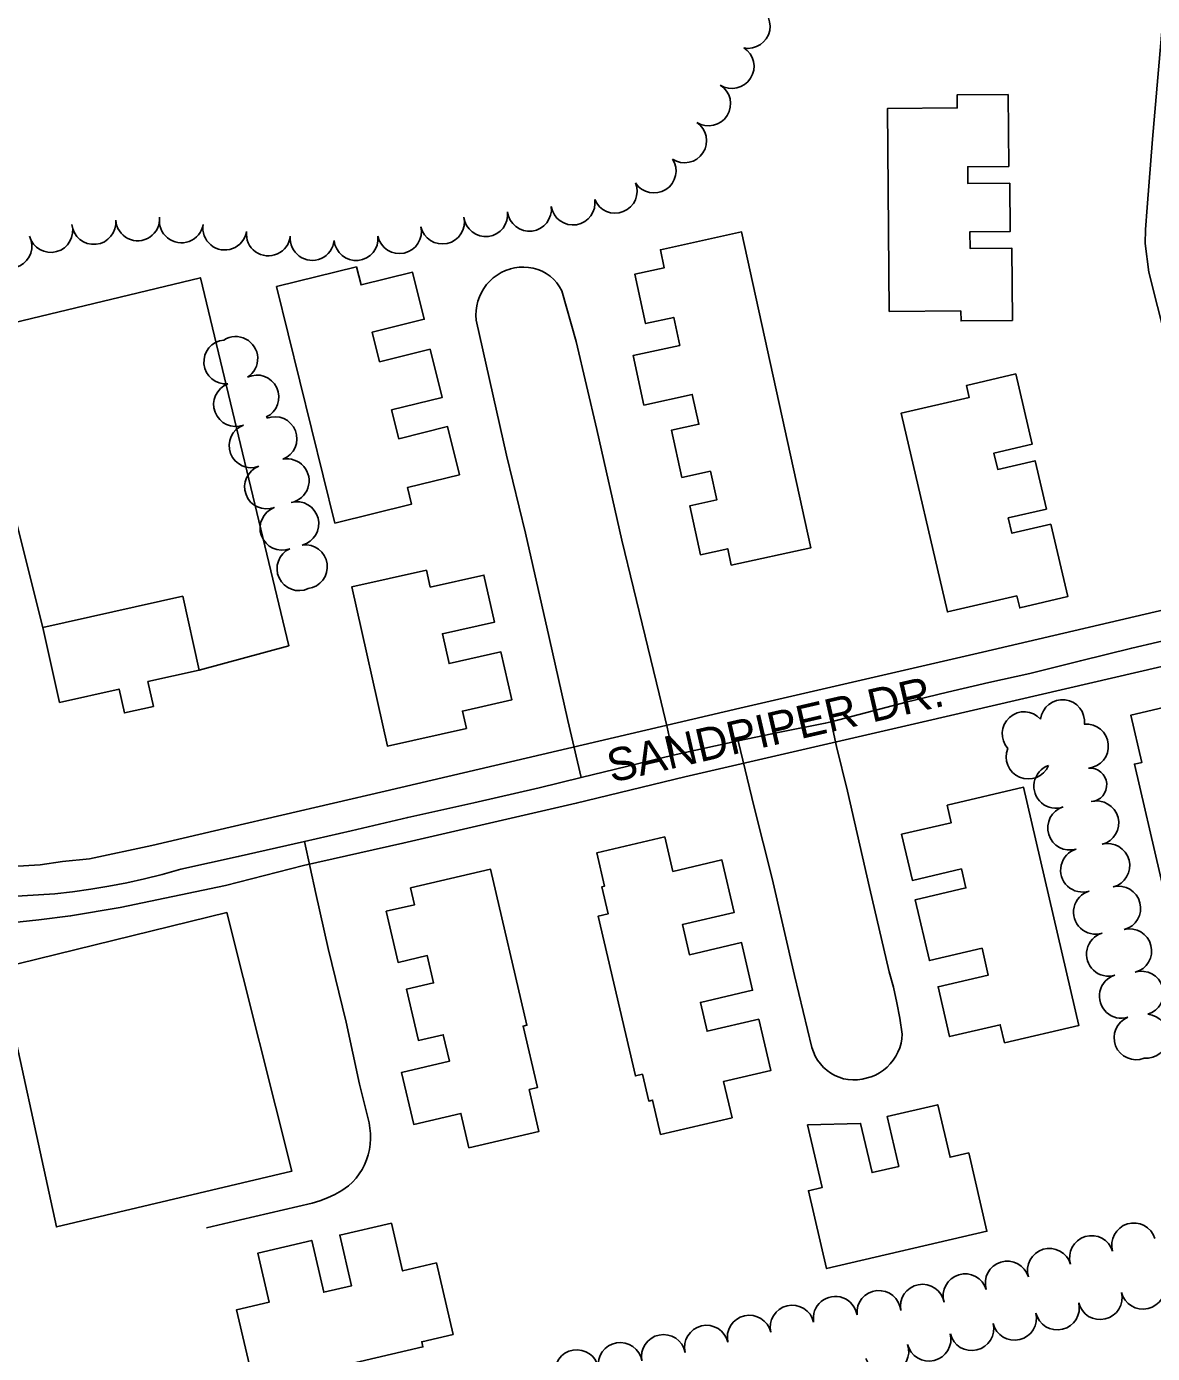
# Model space of a CAD drawing. Extents: x -25029 to 2274964, y -81170 to 687028.
# Drawn here: x -17603 to -17091, y -67765 to -67162 of the extents above; entities that cross this region are included whole.
import ezdxf

# ---------------------------------------------------------------- set-up
doc = ezdxf.new("R2010")
doc.units = 0
for name, color, linetype in [('AP_X_Lights', 7, 'Continuous'), ('BLDG', 7, 'Continuous'), ('GE_X_CL_2000', 7, 'Continuous'), ('RECREATION', 7, 'Continuous'), ('ROAD', 7, 'Continuous'), ('ROAD-NAME', 7, 'Continuous'), ('TREES', 7, 'Continuous')]:
    doc.layers.add(name, color=color, linetype=linetype)

msp = doc.modelspace()

# ---------------------------------------------------------------- linework, layer by layer
at = {"layer": 'AP_X_Lights'}
for p, q in [((-17279.42, -67486.87), (-17308.83, -67493.46)), ((-17308.83, -67493.46), (-17350.63, -67503.57))]:
    msp.add_line(p, q, dxfattribs=at)
at = {"layer": 'BLDG'}
for points in [[(-17178.14, -67291.43), (-17178.1, -67296.06), (-17154.8, -67295.84), (-17155.1, -67262.93), (-17174.03, -67263.11), (-17174.1, -67255.55), (-17155.76, -67255.39), (-17155.96, -67233.51), (-17175.01, -67233.69), (-17175.09, -67226.03), (-17156.41, -67225.86), (-17156.71, -67193.19), (-17179.89, -67193.4), (-17179.84, -67199.28), (-17211.56, -67199.57), (-17210.71, -67291.73)], [(-17282.48, -67407.1), (-17284.12, -67399.6), (-17296.51, -67402.32), (-17301.38, -67380.11), (-17289.08, -67377.41), (-17291.95, -67364.35), (-17304.95, -67367.2), (-17309.66, -67345.73), (-17297.22, -67343), (-17300.19, -67329.45), (-17322.2, -67334.27), (-17327.12, -67311.84), (-17305.87, -67307.18), (-17308.66, -67294.45), (-17321.39, -67297.25), (-17326.31, -67274.83), (-17312.91, -67271.89), (-17314.7, -67263.72), (-17277.84, -67255.63), (-17246.35, -67399.18)], [(-17452.74, -67271.49), (-17450.71, -67279.71), (-17427.28, -67273.93), (-17422, -67295.31), (-17445.6, -67301.13), (-17442.28, -67314.6), (-17419.32, -67308.94), (-17413.91, -67330.88), (-17436.82, -67336.53), (-17433.6, -67349.57), (-17411.39, -67344.09), (-17405.99, -67365.98), (-17429.66, -67371.82), (-17427.81, -67379.34), (-17462.6, -67387.92), (-17489.1, -67280.46)], [(-17152.72, -67420.93), (-17151.44, -67426.44), (-17129.64, -67421.36), (-17137.32, -67388.44), (-17155.02, -67392.57), (-17156.65, -67385.58), (-17139.33, -67381.54), (-17144.45, -67359.58), (-17161.41, -67363.53), (-17163.14, -67356.11), (-17145.84, -67352.08), (-17153.28, -67320.16), (-17175.61, -67325.37), (-17174.34, -67330.82), (-17205.34, -67338.05), (-17184.31, -67428.29)], [(-17421, -67409.37), (-17419.29, -67417), (-17394.89, -67411.53), (-17390.08, -67432.96), (-17413.7, -67438.25), (-17410.67, -67451.78), (-17387.13, -67446.5), (-17382.23, -67468.31), (-17404.62, -67473.33), (-17402.85, -67481.21), (-17438.68, -67489.25), (-17454.89, -67416.97)], [(-17587.71, -67469.41), (-17560.64, -67463.36), (-17558.22, -67474.18), (-17545.02, -67471.23), (-17547.54, -67459.93), (-17524.23, -67454.72), (-17531.73, -67421.19), (-17595.32, -67435.39)], [(-17037.57, -67496.29), (-17061.06, -67501.76), (-17058.35, -67513.37), (-17034.85, -67507.9), (-17029.36, -67531.5), (-17054.08, -67537.26), (-17051.12, -67549.98), (-17026.11, -67544.15), (-17018.67, -67576.11), (-17038.74, -67580.78), (-17036.84, -67588.93), (-17075.91, -67598.03), (-17099.31, -67497.47), (-17095.91, -67496.68), (-17100.92, -67475.14), (-17045.5, -67462.24)], [(-17184.39, -67516.06), (-17182.53, -67524.06), (-17205.1, -67529.32), (-17200.22, -67550.3), (-17177.92, -67545.11), (-17175.92, -67553.72), (-17198.92, -67559.07), (-17192.48, -67586.71), (-17168.58, -67581.15), (-17165.76, -67593.29), (-17188.56, -67598.59), (-17183.28, -67621.26), (-17160.26, -67615.9), (-17158.36, -67624.06), (-17124.52, -67616.18), (-17149.71, -67507.99)], [(-17269.92, -67613.38), (-17293.48, -67618.87), (-17296.54, -67605.71), (-17272.81, -67600.19), (-17277.83, -67578.58), (-17301.49, -67584.09), (-17304.67, -67570.39), (-17281.19, -67564.93), (-17286.76, -67541.02), (-17309.04, -67546.21), (-17312.68, -67530.56), (-17343.64, -67537.77), (-17340.11, -67552.95), (-17341.33, -67553.24), (-17338.47, -67565.52), (-17342.98, -67566.57), (-17326.08, -67639.15), (-17322.83, -67638.39), (-17320, -67650.54), (-17318.25, -67650.13), (-17314.63, -67665.69), (-17282.16, -67658.13), (-17286, -67641.65), (-17264.5, -67636.64)], [(-17428.16, -67553.66), (-17426.37, -67561.35), (-17439.28, -67564.35), (-17433.87, -67587.57), (-17420.62, -67584.48), (-17417.74, -67596.86), (-17430.08, -67599.74), (-17424.66, -67623.03), (-17413.36, -67620.4), (-17410.55, -67632.47), (-17432.28, -67637.53), (-17426.78, -67661.16), (-17405.35, -67656.17), (-17401.71, -67671.8), (-17369.85, -67664.38), (-17374.29, -67645.32), (-17370.56, -67644.45), (-17377.06, -67616.49), (-17375.32, -67616.08), (-17391.82, -67545.2)], [(-17247.87, -67661.41), (-17241.24, -67689.88), (-17247.42, -67691.32), (-17239.19, -67726.7), (-17166.35, -67709.75), (-17174.64, -67674.14), (-17183.12, -67676.11), (-17188.68, -67652.23), (-17211.69, -67657.59), (-17206.41, -67680.28), (-17218.54, -67683.1), (-17223.75, -67660.74)], [(-17436.87, -67705.98), (-17431.81, -67727.72), (-17416.42, -67724.14), (-17408.86, -67756.61), (-17423.11, -67759.92), (-17422.57, -67762.25), (-17484.14, -67776.58), (-17484.68, -67774.25), (-17499.71, -67777.74), (-17507.25, -67745.37), (-17492.39, -67741.91), (-17497.57, -67719.62), (-17473.1, -67713.92), (-17467.62, -67737.45), (-17454.97, -67734.5), (-17460.34, -67711.45)]]:
    msp.add_lwpolyline(points, close=True, dxfattribs=at)
at = {"layer": 'GE_X_CL_2000'}
for points in [[(-17382.76, -67272.42), (-17383.11, -67272.5), (-17385.14, -67273.22), (-17387.08, -67274.13), (-17388.92, -67275.24), (-17390.65, -67276.52), (-17392.24, -67277.97), (-17393.67, -67279.57), (-17394.94, -67281.3), (-17396.03, -67283.15), (-17396.94, -67285.1), (-17397.64, -67287.13), (-17398.13, -67289.22), (-17398.42, -67291.35), (-17398.49, -67293.5), (-17398.35, -67295.65), (-17384.68, -67357.13), (-17376.03, -67392.55), (-17365.21, -67439.9), (-17356.76, -67477.7), (-17350.63, -67503.57)], [(-17382.76, -67272.42), (-17381.02, -67271.99), (-17378.9, -67271.69), (-17376.75, -67271.6), (-17374.61, -67271.73), (-17372.48, -67272.08), (-17370.41, -67272.67), (-17368.42, -67273.48), (-17366.53, -67274.52), (-17364.77, -67275.76), (-17363.16, -67277.19), (-17361.72, -67278.79), (-17360.48, -67280.55), (-17359.44, -67282.43), (-17352.93, -67305.37), (-17343.56, -67345.38), (-17332.22, -67395.66), (-17321.58, -67439.34), (-17315.27, -67465.59), (-17311.67, -67480.64), (-17308.83, -67493.46)], [(-17041.32, -67431.19), (-17053.84, -67434.06), (-17077.19, -67439.27), (-17100.57, -67444.74), (-17123.9, -67450.45), (-17146.91, -67456.35), (-17165.47, -67460.42), (-17184.24, -67464.75), (-17202.97, -67469.3), (-17237.13, -67478.2)], [(-17237.13, -67478.2), (-17239.8, -67478.92), (-17259.62, -67482.77), (-17279.42, -67486.87)], [(-17237.13, -67478.2), (-17234.69, -67489.43), (-17229.65, -67509.81), (-17219.74, -67553.48), (-17210.73, -67591.84), (-17208.86, -67598.82), (-17207.24, -67605.86), (-17205.89, -67612.96), (-17204.81, -67620.1), (-17204.98, -67622.22), (-17205.37, -67624.32), (-17205.96, -67626.36), (-17206.75, -67628.34), (-17207.73, -67630.23), (-17208.9, -67632.01), (-17210.24, -67633.67), (-17211.73, -67635.19), (-17213.37, -67636.55), (-17215.14, -67637.74), (-17217.02, -67638.75), (-17218.98, -67639.57), (-17223.08, -67640.68), (-17225.18, -67640.94), (-17227.29, -67640.98), (-17229.4, -67640.8), (-17231.47, -67640.39), (-17233.49, -67639.76), (-17235.44, -67638.92), (-17237.28, -67637.89), (-17239, -67636.66), (-17239.99, -67635.78)], [(-17279.42, -67486.87), (-17272.03, -67516.96), (-17263.91, -67549.45), (-17253.83, -67593.49), (-17245.82, -67626.22), (-17245.17, -67628.23), (-17244.31, -67630.16), (-17243.25, -67631.99), (-17242, -67633.69), (-17240.58, -67635.26), (-17239.99, -67635.78)], [(-17350.63, -67503.57), (-17369.76, -67508.18), (-17399.5, -67515.03), (-17429.44, -67521.64), (-17455.17, -67527.71), (-17476.44, -67532.62)], [(-17476.44, -67532.62), (-17506.52, -67539.44), (-17532.57, -67545.21), (-17541, -67547.55), (-17549.05, -67549.55), (-17557.16, -67551.35), (-17565.31, -67552.93), (-17573.51, -67554.31), (-17581.72, -67555.47), (-17589.8, -67556.39), (-17612.15, -67557.72)], [(-17476.44, -67532.62), (-17471.23, -67556.3), (-17465.64, -67581.26), (-17457.53, -67614.66), (-17451.41, -67642.91), (-17447.08, -67660.53), (-17446.64, -67662.92), (-17446.39, -67665.33), (-17446.34, -67667.76), (-17446.49, -67670.18), (-17446.85, -67672.58), (-17447.41, -67674.94), (-17448.16, -67677.25), (-17449.1, -67679.49), (-17450.22, -67681.64), (-17451.52, -67683.69), (-17452.98, -67685.63), (-17454.6, -67687.44), (-17456.37, -67689.1), (-17459.41, -67691.17), (-17462.61, -67692.99), (-17465.94, -67694.56), (-17469.38, -67695.87), (-17472.91, -67696.91), (-17505.39, -67704.48), (-17520.96, -67708.11)]]:
    msp.add_lwpolyline(points, dxfattribs=at)
at = {"layer": 'RECREATION'}
msp.add_lwpolyline([(-17524.23, -67454.72), (-17483.56, -67443.63), (-17523.71, -67276.41), (-17628.93, -67301.78), (-17595.32, -67435.39)], dxfattribs=at)
msp.add_lwpolyline([(-17614.72, -67590.25), (-17589.07, -67707.78), (-17482.17, -67682.49), (-17511.63, -67564.93)], close=True, dxfattribs=at)
at = {"layer": 'ROAD'}
for points in [[(-17077.09, -67050.45), (-17091.18, -67213.46), (-17093.53, -67244.57), (-17094.26, -67254.53), (-17094.38, -67260.82), (-17092.8, -67273.87), (-17080.77, -67321.35)], [(-17073.76, -67424.53), (-17168.34, -67446.54), (-17278.54, -67472.02), (-17439.73, -67509.73), (-17510.1, -67526.05), (-17545.68, -67534.36), (-17574, -67540.45), (-17586.31, -67541.75), (-17596.43, -67543.21), (-17624.64, -67544.91), (-17642.08, -67546.1), (-17652.63, -67546.24), (-17660.8, -67547.08)], [(-17660.81, -67571.83), (-17642.27, -67570.93), (-17623.51, -67570.26), (-17617.07, -67570.31), (-17597.13, -67568.19), (-17582.69, -67566.46), (-17560.17, -67562.67), (-17512.34, -67552.55), (-17476.9, -67543.58), (-17431.71, -67533.44), (-17352.91, -67515.27), (-17303.53, -67503.26), (-17195.38, -67478.2), (-17065.96, -67448.25)]]:
    msp.add_lwpolyline(points, dxfattribs=at)
at = {"layer": 'TREES'}
for centre, radius, start, end in [((-17274.85, -67162.2), 10, 258.78085, 78.78085), ((-17282.14, -67180.46), 10, 237.73518, 57.73518), ((-17292.81, -67197.38), 10, 237.73518, 57.73518), ((-17303.68, -67214.17), 10, 236.46336, 56.46336), ((-17317.6, -67227.93), 10, 212.90441, 32.90441), ((-17335.27, -67237.1), 10, 201.90271, 21.90271), ((-17354.41, -67242.46), 10, 189.40215, 9.40215), ((-17394.06, -67247.72), 10, 186.97734, 6.97734), ((-17374.21, -67245.3), 10, 186.91133, 6.91133), ((-17591.69, -67254.94), 10, 195.45686, 15.45686), ((-17572.1, -67251.28), 10, 185.69495, 5.69495), ((-17552.17, -67249.64), 10, 183.71799, 3.71799), ((-17532.32, -67250.59), 10, 170.79762, 350.79762), ((-17512.59, -67253.83), 10, 170.54888, 350.54888), ((-17433.27, -67255.45), 10, 192.55386, 12.55386), ((-17413.75, -67251.1), 10, 192.55386, 12.55386), ((-17610.26, -67262.11), 10, 206.79568, 26.79568), ((-17492.78, -67256.5), 10, 174.10709, 354.10709), ((-17472.88, -67258.55), 10, 174.10709, 354.10709), ((-17452.98, -67258.6), 10, 185.61041, 5.61041), ((-17512.1, -67314.71), 10, 95.31288, 275.31288), ((-17507.64, -67313.18), 10, 302.52688, 122.52688), ((-17498.02, -67330.67), 10, 295.16337, 115.16337), ((-17507.66, -67334.03), 10, 110.56816, 290.56816), ((-17500.63, -67352.76), 10, 110.56816, 290.56816), ((-17493.63, -67340), 0.314, 295.16337, 115.16337), ((-17489.84, -67349.6), 10, 291.41697, 111.41697), ((-17493.6, -67371.48), 10, 110.56816, 290.56816), ((-17484.3, -67368.72), 10, 280.90727, 100.90727), ((-17486.58, -67390.21), 10, 110.56816, 290.56816), ((-17479.89, -67388.22), 10, 284.56493, 104.56493), ((-17476.02, -67407.81), 10, 277.82921, 97.82921), ((-17478.86, -67408.64), 10, 114.86128, 294.86128), ((-17132.02, -67478.16), 10, 353.27665, 173.27665), ((-17149.39, -67483.67), 10, 41.91422, 221.91422), ((-17121.15, -67489.29), 10, 275.41988, 95.41988), ((-17147.61, -67494.21), 10, 157.27779, 337.27779), ((-17135.02, -67507.49), 10, 109.6723, 289.6723), ((-17119.58, -67506.88), 7.66, 274.63122, 94.63122), ((-17128.73, -67526.47), 10, 106.99113, 286.99113), ((-17116.47, -67524.2), 10, 284.44711, 104.44711), ((-17122.87, -67545.59), 10, 107.09249, 287.09249), ((-17111.48, -67543.56), 10, 284.44711, 104.44711), ((-17116.99, -67564.71), 10, 107.09249, 287.09249), ((-17106.49, -67562.93), 10, 284.44711, 104.44711), ((-17101.5, -67582.3), 10, 284.44711, 104.44711), ((-17111.12, -67583.83), 10, 107.09249, 287.09249), ((-17096.15, -67601.57), 10, 286.60439, 106.60439), ((-17105.24, -67602.94), 10, 107.09249, 287.09249), ((-17098.6, -67621.79), 10, 111.70421, 291.70421), ((-17094.1, -67621.12), 10, 265.37971, 85.37971), ((-17099.65, -67715.96), 10, 16.78298, 196.78298), ((-17118.8, -67721.73), 10, 16.78298, 196.78298), ((-17137.95, -67727.51), 10, 16.78298, 196.78298), ((-17157.1, -67733.28), 10, 16.78298, 196.78298), ((-17176.24, -67739.06), 10, 16.78298, 196.78298), ((-17215.42, -67746.67), 10, 5.56417, 185.56417), ((-17195.64, -67743.83), 10, 10.83405, 190.83405), ((-17095.49, -67735.15), 10, 193.60025, 13.60025), ((-17235.22, -67749.36), 10, 9.88166, 189.88166), ((-17134.37, -67744.55), 10, 193.60025, 13.60025), ((-17114.93, -67739.85), 10, 193.60025, 13.60025), ((-17274.28, -67757.91), 10, 13.17235, 193.17235), ((-17254.81, -67753.36), 10, 13.17235, 193.17235), ((-17153.81, -67749.26), 10, 193.60025, 13.60025), ((-17293.76, -67762.47), 10, 13.17235, 193.17235), ((-17173.25, -67753.96), 10, 193.60025, 13.60025), ((-17332.97, -67770.29), 10, 9.49869, 189.49869), ((-17313.3, -67766.69), 10, 11.21193, 191.21193), ((-17192.68, -67758.71), 10, 193.89201, 13.89201), ((-17352.7, -67773.59), 10, 9.49869, 189.49869), ((-17211.86, -67764.3), 10, 198.58918, 18.58918)]:
    msp.add_arc(centre, radius, start, end, dxfattribs=at)

# ---------------------------------------------------------------- texts
at = {"layer": 'ROAD-NAME'}
msp.add_text('SANDPIPER DR.', height=15, rotation=13.01541, dxfattribs=at).set_placement((-17336.92, -67505.96))

doc.saveas('drawing.dxf')
